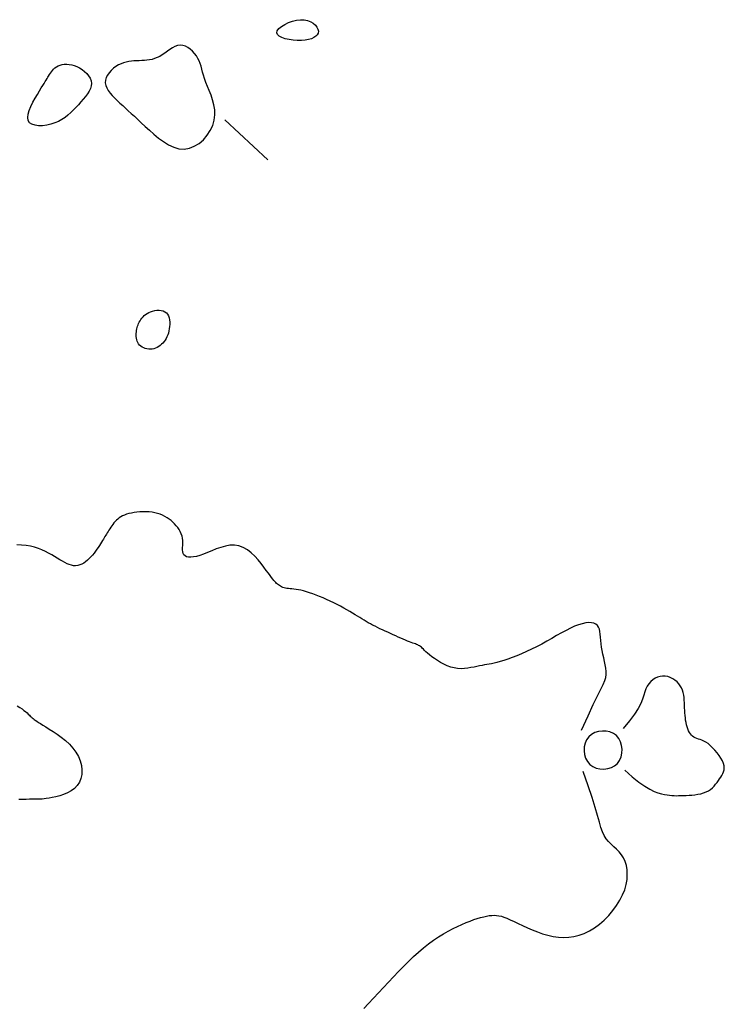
# Model space of a CAD drawing. Header units: millimetres. Extents: x 32690613 to 32693367, y 5343692 to 5344708.
# Tile 698 of 1009: x 32693085 to 32693102, y 5343746 to 5343770. Entities that reach past the tile are written whole.
import ezdxf

# ---------------------------------------------------------------- set-up
doc = ezdxf.new("R2010")
doc.units = ezdxf.units.MM
doc.header["$LTSCALE"] = 20
doc.layers.add('02-DGM_HL_494.00', color=122, linetype='Continuous')

msp = doc.modelspace()

# ---------------------------------------------------------------- linework, layer by layer
at = {"layer": '02-DGM_HL_494.00', "elevation": 494, "flags": 128}
for points in [[(32693090.904, 5343769.805), (32693090.917, 5343769.854), (32693090.956, 5343769.906), (32693091.017, 5343769.957), (32693091.095, 5343770.006), (32693091.184, 5343770.049), (32693091.28, 5343770.084), (32693091.379, 5343770.108), (32693091.476, 5343770.119), (32693091.566, 5343770.116), (32693091.647, 5343770.098), (32693091.72, 5343770.07), (32693091.782, 5343770.032), (32693091.832, 5343769.989), (32693091.87, 5343769.941), (32693091.894, 5343769.892), (32693091.904, 5343769.844), (32693091.898, 5343769.799), (32693091.877, 5343769.758), (32693091.842, 5343769.721), (32693091.795, 5343769.689), (32693091.736, 5343769.662), (32693091.665, 5343769.641), (32693091.585, 5343769.627), (32693091.495, 5343769.62), (32693091.398, 5343769.62), (32693091.298, 5343769.627), (32693091.2, 5343769.641), (32693091.108, 5343769.662), (32693091.028, 5343769.689), (32693090.964, 5343769.722), (32693090.921, 5343769.761)], [(32693088.679, 5343767.008), (32693088.802, 5343767.028), (32693088.922, 5343767.075), (32693089.035, 5343767.145), (32693089.139, 5343767.234), (32693089.23, 5343767.339), (32693089.306, 5343767.455), (32693089.364, 5343767.577), (32693089.402, 5343767.703), (32693089.417, 5343767.829), (32693089.413, 5343767.953), (32693089.393, 5343768.074), (32693089.362, 5343768.192), (32693089.323, 5343768.305), (32693089.28, 5343768.414), (32693089.238, 5343768.517), (32693089.2, 5343768.613), (32693089.168, 5343768.702), (32693089.143, 5343768.784), (32693089.122, 5343768.86), (32693089.104, 5343768.932), (32693089.085, 5343769), (32693089.065, 5343769.065), (32693089.04, 5343769.128), (32693089.01, 5343769.189), (32693088.973, 5343769.25), (32693088.929, 5343769.308), (32693088.879, 5343769.363), (32693088.824, 5343769.411), (32693088.766, 5343769.452), (32693088.706, 5343769.482), (32693088.644, 5343769.501), (32693088.581, 5343769.506), (32693088.519, 5343769.496), (32693088.457, 5343769.474), (32693088.396, 5343769.442), (32693088.335, 5343769.403), (32693088.274, 5343769.36), (32693088.213, 5343769.316), (32693088.152, 5343769.274), (32693088.091, 5343769.237), (32693088.03, 5343769.207), (32693087.968, 5343769.184), (32693087.906, 5343769.166), (32693087.844, 5343769.154), (32693087.782, 5343769.146), (32693087.72, 5343769.14), (32693087.657, 5343769.136), (32693087.595, 5343769.134), (32693087.532, 5343769.131), (32693087.47, 5343769.128), (32693087.408, 5343769.122), (32693087.345, 5343769.114), (32693087.283, 5343769.101), (32693087.221, 5343769.084), (32693087.16, 5343769.061), (32693087.098, 5343769.031), (32693087.038, 5343768.994), (32693086.979, 5343768.95), (32693086.925, 5343768.9), (32693086.876, 5343768.845), (32693086.836, 5343768.787), (32693086.805, 5343768.726), (32693086.787, 5343768.664), (32693086.782, 5343768.602), (32693086.791, 5343768.54), (32693086.815, 5343768.478), (32693086.85, 5343768.417), (32693086.895, 5343768.356), (32693086.948, 5343768.295), (32693087.007, 5343768.235), (32693087.07, 5343768.175), (32693087.134, 5343768.115), (32693087.199, 5343768.055), (32693087.265, 5343767.994), (32693087.333, 5343767.931), (32693087.405, 5343767.865), (32693087.48, 5343767.796), (32693087.56, 5343767.721), (32693087.646, 5343767.641), (32693087.74, 5343767.555), (32693087.841, 5343767.462), (32693087.949, 5343767.366), (32693088.063, 5343767.273), (32693088.182, 5343767.187), (32693088.304, 5343767.112), (32693088.428, 5343767.054), (32693088.553, 5343767.018)], [(32693086.448, 5343768.589), (32693086.443, 5343768.526), (32693086.425, 5343768.463), (32693086.394, 5343768.399), (32693086.354, 5343768.335), (32693086.306, 5343768.27), (32693086.252, 5343768.206), (32693086.195, 5343768.141), (32693086.135, 5343768.076), (32693086.075, 5343768.011), (32693086.014, 5343767.948), (32693085.95, 5343767.886), (32693085.884, 5343767.827), (32693085.814, 5343767.771), (32693085.738, 5343767.72), (32693085.657, 5343767.675), (32693085.568, 5343767.637), (32693085.472, 5343767.606), (32693085.373, 5343767.584), (32693085.273, 5343767.571), (32693085.178, 5343767.57), (32693085.092, 5343767.58), (32693085.018, 5343767.604), (32693084.962, 5343767.642), (32693084.927, 5343767.695), (32693084.915, 5343767.765), (32693084.925, 5343767.847), (32693084.952, 5343767.938), (32693084.993, 5343768.036), (32693085.041, 5343768.135), (32693085.095, 5343768.232), (32693085.149, 5343768.324), (32693085.199, 5343768.406), (32693085.242, 5343768.477), (32693085.279, 5343768.537), (32693085.31, 5343768.588), (32693085.336, 5343768.631), (32693085.359, 5343768.668), (32693085.38, 5343768.702), (32693085.399, 5343768.734), (32693085.419, 5343768.765), (32693085.439, 5343768.798), (32693085.46, 5343768.832), (32693085.484, 5343768.865), (32693085.51, 5343768.898), (32693085.539, 5343768.93), (32693085.571, 5343768.959), (32693085.608, 5343768.985), (32693085.648, 5343769.008), (32693085.693, 5343769.026), (32693085.743, 5343769.039), (32693085.796, 5343769.047), (32693085.853, 5343769.049), (32693085.912, 5343769.045), (32693085.973, 5343769.035), (32693086.036, 5343769.017), (32693086.099, 5343768.992), (32693086.163, 5343768.96), (32693086.224, 5343768.92), (32693086.283, 5343768.875), (32693086.335, 5343768.824), (32693086.38, 5343768.769), (32693086.415, 5343768.711), (32693086.439, 5343768.651)], [(32693088.319, 5343762.685), (32693088.31, 5343762.634), (32693088.297, 5343762.585), (32693088.282, 5343762.539), (32693088.264, 5343762.495), (32693088.244, 5343762.454), (32693088.22, 5343762.415), (32693088.194, 5343762.379), (32693088.166, 5343762.345), (32693088.134, 5343762.314), (32693088.101, 5343762.286), (32693088.065, 5343762.261), (32693088.027, 5343762.239), (32693087.988, 5343762.222), (32693087.948, 5343762.208), (32693087.907, 5343762.199), (32693087.866, 5343762.195), (32693087.824, 5343762.196), (32693087.783, 5343762.201), (32693087.743, 5343762.212), (32693087.705, 5343762.227), (32693087.669, 5343762.245), (32693087.636, 5343762.268), (32693087.607, 5343762.294), (32693087.583, 5343762.323), (32693087.563, 5343762.354), (32693087.548, 5343762.388), (32693087.538, 5343762.424), (32693087.53, 5343762.461), (32693087.527, 5343762.499), (32693087.526, 5343762.537), (32693087.527, 5343762.575), (32693087.53, 5343762.612), (32693087.534, 5343762.649), (32693087.54, 5343762.683), (32693087.548, 5343762.718), (32693087.557, 5343762.751), (32693087.569, 5343762.784), (32693087.582, 5343762.816), (32693087.598, 5343762.848), (32693087.617, 5343762.88), (32693087.638, 5343762.912), (32693087.661, 5343762.944), (32693087.688, 5343762.974), (32693087.718, 5343763.004), (32693087.751, 5343763.031), (32693087.788, 5343763.057), (32693087.828, 5343763.079), (32693087.872, 5343763.098), (32693087.92, 5343763.114), (32693087.971, 5343763.125), (32693088.023, 5343763.131), (32693088.074, 5343763.132), (32693088.124, 5343763.127), (32693088.171, 5343763.116), (32693088.213, 5343763.097), (32693088.249, 5343763.071), (32693088.277, 5343763.038), (32693088.299, 5343762.997), (32693088.315, 5343762.951), (32693088.325, 5343762.901), (32693088.33, 5343762.848), (32693088.33, 5343762.793), (32693088.326, 5343762.739)], [(32693098.404, 5343752.877), (32693098.352, 5343752.805), (32693098.317, 5343752.722), (32693098.297, 5343752.632), (32693098.292, 5343752.539), (32693098.304, 5343752.446), (32693098.331, 5343752.358), (32693098.373, 5343752.278), (32693098.43, 5343752.211), (32693098.502, 5343752.159), (32693098.585, 5343752.123), (32693098.675, 5343752.103), (32693098.768, 5343752.099), (32693098.861, 5343752.11), (32693098.949, 5343752.137), (32693099.029, 5343752.179), (32693099.096, 5343752.237), (32693099.148, 5343752.308), (32693099.184, 5343752.391), (32693099.204, 5343752.481), (32693099.208, 5343752.575), (32693099.197, 5343752.667), (32693099.17, 5343752.756), (32693099.128, 5343752.835), (32693099.07, 5343752.903), (32693098.999, 5343752.955), (32693098.916, 5343752.991), (32693098.826, 5343753.011), (32693098.733, 5343753.015), (32693098.64, 5343753.003), (32693098.552, 5343752.976), (32693098.472, 5343752.934)]]:
    msp.add_lwpolyline(points, close=True, dxfattribs=at)
for points in [[(32693090.69, 5343766.753), (32693089.652, 5343767.713)], [(32693098.231, 5343753.037), (32693098.388, 5343753.379), (32693098.516, 5343753.649), (32693098.618, 5343753.858), (32693098.696, 5343754.017), (32693098.753, 5343754.137), (32693098.792, 5343754.229), (32693098.815, 5343754.304), (32693098.825, 5343754.374), (32693098.826, 5343754.447), (32693098.818, 5343754.524), (32693098.804, 5343754.606), (32693098.786, 5343754.689), (32693098.766, 5343754.775), (32693098.746, 5343754.861), (32693098.727, 5343754.947), (32693098.712, 5343755.032), (32693098.702, 5343755.115), (32693098.695, 5343755.195), (32693098.69, 5343755.27), (32693098.684, 5343755.341), (32693098.676, 5343755.405), (32693098.664, 5343755.463), (32693098.644, 5343755.513), (32693098.617, 5343755.554), (32693098.579, 5343755.585), (32693098.531, 5343755.607), (32693098.474, 5343755.619), (32693098.408, 5343755.621), (32693098.333, 5343755.613), (32693098.251, 5343755.596), (32693098.162, 5343755.569), (32693098.067, 5343755.532), (32693097.966, 5343755.486), (32693097.859, 5343755.433), (32693097.748, 5343755.373), (32693097.634, 5343755.308), (32693097.516, 5343755.241), (32693097.396, 5343755.173), (32693097.275, 5343755.106), (32693097.152, 5343755.041), (32693097.03, 5343754.98), (32693096.908, 5343754.923), (32693096.789, 5343754.871), (32693096.674, 5343754.823), (32693096.564, 5343754.781), (32693096.46, 5343754.743), (32693096.364, 5343754.711), (32693096.277, 5343754.684), (32693096.199, 5343754.663), (32693096.13, 5343754.646), (32693096.067, 5343754.632), (32693096.008, 5343754.621), (32693095.952, 5343754.612), (32693095.897, 5343754.603), (32693095.84, 5343754.593), (32693095.78, 5343754.581), (32693095.716, 5343754.567), (32693095.647, 5343754.552), (32693095.574, 5343754.538), (32693095.497, 5343754.525), (32693095.418, 5343754.516), (32693095.337, 5343754.513), (32693095.254, 5343754.517), (32693095.171, 5343754.53), (32693095.087, 5343754.552), (32693095.003, 5343754.583), (32693094.922, 5343754.621), (32693094.843, 5343754.663), (32693094.768, 5343754.709), (32693094.699, 5343754.756), (32693094.636, 5343754.802), (32693094.58, 5343754.846), (32693094.532, 5343754.885), (32693094.492, 5343754.921), (32693094.458, 5343754.952), (32693094.429, 5343754.981), (32693094.403, 5343755.005), (32693094.381, 5343755.027), (32693094.359, 5343755.045), (32693094.338, 5343755.061), (32693094.316, 5343755.075), (32693094.293, 5343755.087), (32693094.267, 5343755.098), (32693094.24, 5343755.109), (32693094.209, 5343755.119), (32693094.175, 5343755.131), (32693094.137, 5343755.145), (32693094.095, 5343755.16), (32693094.048, 5343755.179), (32693093.997, 5343755.2), (32693093.943, 5343755.223), (32693093.885, 5343755.248), (32693093.825, 5343755.275), (32693093.764, 5343755.302), (32693093.701, 5343755.331), (32693093.637, 5343755.359), (32693093.573, 5343755.388), (32693093.51, 5343755.417), (32693093.448, 5343755.446), (32693093.386, 5343755.475), (32693093.325, 5343755.503), (32693093.267, 5343755.532), (32693093.21, 5343755.562), (32693093.155, 5343755.591), (32693093.103, 5343755.62), (32693093.053, 5343755.65), (32693093.003, 5343755.68), (32693092.953, 5343755.711), (32693092.901, 5343755.743), (32693092.847, 5343755.777), (32693092.79, 5343755.812), (32693092.728, 5343755.849), (32693092.662, 5343755.888), (32693092.591, 5343755.929), (32693092.515, 5343755.971), (32693092.437, 5343756.013), (32693092.356, 5343756.056), (32693092.273, 5343756.098), (32693092.189, 5343756.138), (32693092.104, 5343756.178), (32693092.019, 5343756.215), (32693091.935, 5343756.25), (32693091.853, 5343756.283), (32693091.772, 5343756.312), (32693091.694, 5343756.339), (32693091.62, 5343756.362), (32693091.549, 5343756.382), (32693091.484, 5343756.398), (32693091.423, 5343756.411), (32693091.368, 5343756.42), (32693091.317, 5343756.426), (32693091.27, 5343756.432), (32693091.227, 5343756.436), (32693091.187, 5343756.44), (32693091.149, 5343756.444), (32693091.115, 5343756.451), (32693091.082, 5343756.459), (32693091.051, 5343756.469), (32693091.022, 5343756.481), (32693090.995, 5343756.494), (32693090.969, 5343756.51), (32693090.944, 5343756.527), (32693090.921, 5343756.545), (32693090.899, 5343756.564), (32693090.878, 5343756.585), (32693090.856, 5343756.608), (32693090.833, 5343756.636), (32693090.807, 5343756.668), (32693090.778, 5343756.707), (32693090.743, 5343756.754), (32693090.702, 5343756.81), (32693090.653, 5343756.877), (32693090.596, 5343756.956), (32693090.531, 5343757.042), (32693090.458, 5343757.131), (32693090.377, 5343757.219), (32693090.29, 5343757.301), (32693090.198, 5343757.373), (32693090.099, 5343757.431), (32693089.996, 5343757.469), (32693089.889, 5343757.485), (32693089.779, 5343757.481), (32693089.668, 5343757.462), (32693089.557, 5343757.431), (32693089.447, 5343757.392), (32693089.34, 5343757.349), (32693089.238, 5343757.307), (32693089.142, 5343757.269), (32693089.054, 5343757.238), (32693088.973, 5343757.215), (32693088.9, 5343757.2), (32693088.836, 5343757.194), (32693088.781, 5343757.196), (32693088.734, 5343757.206), (32693088.698, 5343757.224), (32693088.671, 5343757.25), (32693088.653, 5343757.284), (32693088.644, 5343757.326), (32693088.64, 5343757.373), (32693088.641, 5343757.424), (32693088.643, 5343757.479), (32693088.645, 5343757.535), (32693088.644, 5343757.593), (32693088.638, 5343757.649), (32693088.627, 5343757.704), (32693088.609, 5343757.757), (32693088.585, 5343757.809), (32693088.557, 5343757.858), (32693088.525, 5343757.905), (32693088.488, 5343757.951), (32693088.449, 5343757.994), (32693088.406, 5343758.035), (32693088.362, 5343758.074), (32693088.316, 5343758.11), (32693088.267, 5343758.144), (32693088.215, 5343758.175), (32693088.16, 5343758.202), (32693088.102, 5343758.226), (32693088.04, 5343758.246), (32693087.975, 5343758.263), (32693087.906, 5343758.275), (32693087.834, 5343758.282), (32693087.76, 5343758.286), (32693087.686, 5343758.287), (32693087.613, 5343758.284), (32693087.541, 5343758.278), (32693087.473, 5343758.269), (32693087.408, 5343758.257), (32693087.349, 5343758.243), (32693087.294, 5343758.227), (32693087.244, 5343758.208), (32693087.198, 5343758.187), (32693087.156, 5343758.164), (32693087.117, 5343758.139), (32693087.081, 5343758.111), (32693087.048, 5343758.082), (32693087.017, 5343758.051), (32693086.988, 5343758.018), (32693086.961, 5343757.984), (32693086.935, 5343757.949), (32693086.911, 5343757.914), (32693086.889, 5343757.879), (32693086.867, 5343757.845), (32693086.847, 5343757.813), (32693086.828, 5343757.781), (32693086.81, 5343757.751), (32693086.791, 5343757.721), (32693086.773, 5343757.691), (32693086.754, 5343757.66), (32693086.734, 5343757.628), (32693086.713, 5343757.593), (32693086.69, 5343757.556), (32693086.666, 5343757.516), (32693086.639, 5343757.474), (32693086.611, 5343757.43), (32693086.58, 5343757.384), (32693086.548, 5343757.338), (32693086.513, 5343757.291), (32693086.476, 5343757.246), (32693086.437, 5343757.202), (32693086.396, 5343757.16), (32693086.353, 5343757.12), (32693086.309, 5343757.085), (32693086.263, 5343757.053), (32693086.215, 5343757.027), (32693086.167, 5343757.007), (32693086.118, 5343756.993), (32693086.068, 5343756.987), (32693086.018, 5343756.989), (32693085.967, 5343756.999), (32693085.915, 5343757.015), (32693085.861, 5343757.038), (32693085.806, 5343757.065), (32693085.749, 5343757.097), (32693085.689, 5343757.132), (32693085.627, 5343757.17), (32693085.561, 5343757.21), (32693085.492, 5343757.251), (32693085.419, 5343757.292), (32693085.341, 5343757.331), (32693085.259, 5343757.369), (32693085.172, 5343757.403), (32693085.08, 5343757.432), (32693084.982, 5343757.456), (32693084.878, 5343757.474), (32693084.769, 5343757.487), (32693084.656, 5343757.494)], [(32693099.27, 5343752.077), (32693099.452, 5343751.915), (32693099.612, 5343751.787), (32693099.752, 5343751.689), (32693099.873, 5343751.616), (32693099.979, 5343751.563), (32693100.071, 5343751.527), (32693100.152, 5343751.504), (32693100.224, 5343751.488), (32693100.289, 5343751.477), (32693100.349, 5343751.469), (32693100.405, 5343751.464), (32693100.459, 5343751.461), (32693100.513, 5343751.46), (32693100.567, 5343751.461), (32693100.623, 5343751.462), (32693100.683, 5343751.465), (32693100.748, 5343751.467), (32693100.817, 5343751.471), (32693100.888, 5343751.476), (32693100.96, 5343751.483), (32693101.031, 5343751.494), (32693101.101, 5343751.508), (32693101.167, 5343751.526), (32693101.228, 5343751.55), (32693101.284, 5343751.578), (32693101.334, 5343751.612), (32693101.379, 5343751.65), (32693101.42, 5343751.69), (32693101.457, 5343751.733), (32693101.491, 5343751.777), (32693101.523, 5343751.821), (32693101.553, 5343751.864), (32693101.582, 5343751.906), (32693101.609, 5343751.948), (32693101.632, 5343751.99), (32693101.65, 5343752.033), (32693101.661, 5343752.078), (32693101.665, 5343752.125), (32693101.661, 5343752.177), (32693101.646, 5343752.233), (32693101.621, 5343752.294), (32693101.585, 5343752.359), (32693101.543, 5343752.425), (32693101.494, 5343752.491), (32693101.441, 5343752.555), (32693101.385, 5343752.614), (32693101.329, 5343752.667), (32693101.274, 5343752.711), (32693101.222, 5343752.746), (32693101.173, 5343752.772), (32693101.126, 5343752.792), (32693101.083, 5343752.808), (32693101.042, 5343752.821), (32693101.003, 5343752.833), (32693100.968, 5343752.847), (32693100.934, 5343752.864), (32693100.904, 5343752.887), (32693100.875, 5343752.914), (32693100.849, 5343752.946), (32693100.826, 5343752.982), (32693100.805, 5343753.022), (32693100.786, 5343753.066), (32693100.77, 5343753.113), (32693100.756, 5343753.163), (32693100.745, 5343753.216), (32693100.736, 5343753.272), (32693100.729, 5343753.329), (32693100.723, 5343753.388), (32693100.719, 5343753.448), (32693100.715, 5343753.51), (32693100.712, 5343753.572), (32693100.71, 5343753.634), (32693100.707, 5343753.696), (32693100.704, 5343753.759), (32693100.698, 5343753.82), (32693100.69, 5343753.88), (32693100.678, 5343753.939), (32693100.661, 5343753.996), (32693100.638, 5343754.05), (32693100.608, 5343754.103), (32693100.571, 5343754.152), (32693100.528, 5343754.197), (32693100.478, 5343754.238), (32693100.424, 5343754.273), (32693100.367, 5343754.301), (32693100.306, 5343754.322), (32693100.245, 5343754.334), (32693100.182, 5343754.336), (32693100.12, 5343754.329), (32693100.059, 5343754.311), (32693100.001, 5343754.284), (32693099.946, 5343754.249), (32693099.895, 5343754.205), (32693099.849, 5343754.153), (32693099.81, 5343754.094), (32693099.777, 5343754.029), (32693099.751, 5343753.956), (32693099.727, 5343753.875), (32693099.697, 5343753.783), (32693099.655, 5343753.678), (32693099.594, 5343753.557), (32693099.508, 5343753.418), (32693099.389, 5343753.258), (32693099.23, 5343753.076)], [(32693084.661, 5343753.621), (32693084.724, 5343753.582), (32693084.779, 5343753.545), (32693084.826, 5343753.511), (32693084.866, 5343753.48), (32693084.9, 5343753.45), (32693084.93, 5343753.423), (32693084.955, 5343753.398), (32693084.978, 5343753.375), (32693084.999, 5343753.353), (32693085.021, 5343753.332), (32693085.043, 5343753.313), (32693085.068, 5343753.293), (32693085.097, 5343753.272), (32693085.131, 5343753.249), (32693085.172, 5343753.223), (32693085.222, 5343753.192), (32693085.281, 5343753.155), (32693085.352, 5343753.112), (32693085.435, 5343753.061), (32693085.527, 5343753.002), (32693085.624, 5343752.937), (32693085.724, 5343752.864), (32693085.823, 5343752.784), (32693085.917, 5343752.698), (32693086.002, 5343752.605), (32693086.076, 5343752.506), (32693086.135, 5343752.402), (32693086.178, 5343752.294), (32693086.206, 5343752.185), (32693086.218, 5343752.078), (32693086.214, 5343751.973), (32693086.195, 5343751.874), (32693086.159, 5343751.783), (32693086.107, 5343751.701), (32693086.04, 5343751.632), (32693085.961, 5343751.574), (32693085.873, 5343751.526), (32693085.779, 5343751.488), (32693085.684, 5343751.457), (32693085.592, 5343751.433), (32693085.505, 5343751.414), (32693085.428, 5343751.401), (32693085.363, 5343751.391), (32693085.309, 5343751.384), (32693085.261, 5343751.379), (32693085.218, 5343751.376), (32693085.175, 5343751.375), (32693085.131, 5343751.374), (32693085.082, 5343751.374), (32693085.024, 5343751.373), (32693084.956, 5343751.372), (32693084.879, 5343751.37), (32693084.793, 5343751.367), (32693084.7, 5343751.364)], [(32693092.996, 5343746.341), (32693093.112, 5343746.463), (32693093.23, 5343746.588), (32693093.349, 5343746.717), (32693093.469, 5343746.846), (32693093.589, 5343746.976), (32693093.709, 5343747.105), (32693093.83, 5343747.231), (32693093.95, 5343747.355), (32693094.07, 5343747.475), (32693094.191, 5343747.59), (32693094.312, 5343747.699), (32693094.433, 5343747.801), (32693094.554, 5343747.896), (32693094.675, 5343747.983), (32693094.795, 5343748.063), (32693094.913, 5343748.136), (32693095.029, 5343748.203), (32693095.142, 5343748.263), (32693095.251, 5343748.317), (32693095.356, 5343748.365), (32693095.456, 5343748.409), (32693095.551, 5343748.446), (32693095.641, 5343748.479), (32693095.726, 5343748.507), (32693095.806, 5343748.53), (32693095.88, 5343748.549), (32693095.95, 5343748.564), (32693096.015, 5343748.575), (32693096.075, 5343748.581), (32693096.132, 5343748.584), (32693096.188, 5343748.581), (32693096.244, 5343748.573), (32693096.304, 5343748.559), (32693096.368, 5343748.539), (32693096.439, 5343748.512), (32693096.519, 5343748.478), (32693096.609, 5343748.436), (32693096.708, 5343748.388), (32693096.816, 5343748.337), (32693096.93, 5343748.284), (32693097.049, 5343748.232), (32693097.172, 5343748.183), (32693097.297, 5343748.138), (32693097.423, 5343748.102), (32693097.55, 5343748.074), (32693097.675, 5343748.056), (32693097.801, 5343748.049), (32693097.926, 5343748.054), (32693098.05, 5343748.072), (32693098.174, 5343748.103), (32693098.297, 5343748.148), (32693098.42, 5343748.207), (32693098.542, 5343748.282), (32693098.661, 5343748.37), (32693098.776, 5343748.47), (32693098.885, 5343748.58), (32693098.986, 5343748.697), (32693099.076, 5343748.819), (32693099.155, 5343748.945), (32693099.22, 5343749.072), (32693099.27, 5343749.199), (32693099.305, 5343749.324), (32693099.326, 5343749.446), (32693099.333, 5343749.563), (32693099.327, 5343749.675), (32693099.31, 5343749.78), (32693099.281, 5343749.876), (32693099.241, 5343749.963), (32693099.191, 5343750.04), (32693099.134, 5343750.108), (32693099.073, 5343750.171), (32693099.008, 5343750.232), (32693098.944, 5343750.292), (32693098.882, 5343750.355), (32693098.825, 5343750.424), (32693098.775, 5343750.501), (32693098.734, 5343750.589), (32693098.698, 5343750.694), (32693098.661, 5343750.823), (32693098.617, 5343750.981), (32693098.562, 5343751.175), (32693098.489, 5343751.412), (32693098.394, 5343751.697), (32693098.27, 5343752.038)]]:
    msp.add_lwpolyline(points, dxfattribs=at)

doc.saveas('drawing.dxf')
